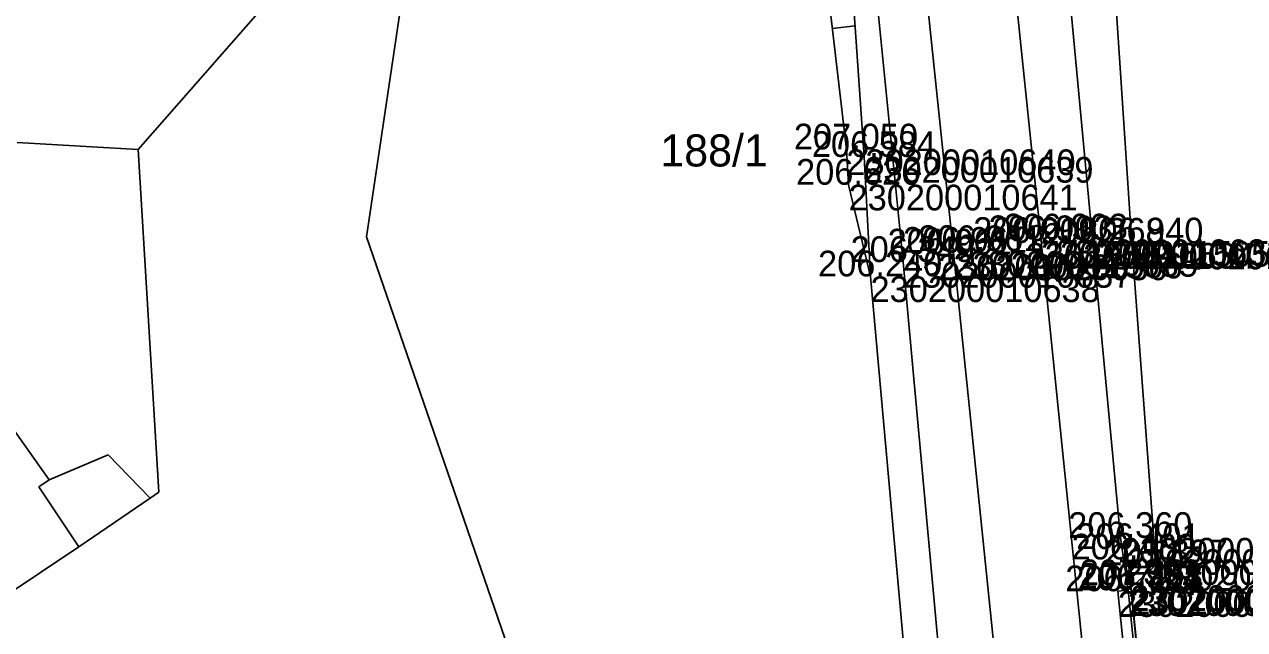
# Model space of a CAD drawing. Extents: x -563148 to -561712, y -1182311 to -1179502.
# Drawn here: x -562591.4 to -562534.4, y -1181103.7 to -1181075.4 of the extents above; entities that cross this region are included whole.
import ezdxf

# ---------------------------------------------------------------- set-up
doc = ezdxf.new("R2010")
doc.units = 0
for name, color, linetype in [('Vrstva 1', 7, 'Continuous'), ('Vrstva 18', 7, 'Continuous'), ('Vrstva 35', 7, 'Continuous'), ('Vrstva 4', 7, 'Continuous'), ('Vrstva 48', 7, 'Continuous'), ('Vrstva 49', 7, 'Continuous'), ('Vrstva 53', 7, 'Continuous'), ('Vrstva 55', 7, 'Continuous'), ('Vrstva 56', 7, 'Continuous'), ('Vrstva 57', 7, 'Continuous'), ('Vrstva 60', 7, 'Continuous'), ('Vrstva 61', 7, 'Continuous')]:
    doc.layers.add(name, color=color, linetype=linetype)

msp = doc.modelspace()

# ---------------------------------------------------------------- linework, layer by layer
at = {"layer": 'Vrstva 1'}
for points in [[(-562568.447, -1180769.256), (-562569.304, -1180793.968), (-562569.923, -1180820.538), (-562569.851, -1180844.577), (-562569.048, -1180868.505), (-562567.339, -1180894.985), (-562565.256, -1180918.218), (-562562.828, -1180942.165), (-562560.347, -1180966.087), (-562558.006, -1180988.683), (-562555.657, -1181011.477), (-562554.518, -1181022.359), (-562552.403, -1181042.927), (-562550.106, -1181065.457), (-562547.968, -1181086.047), (-562545.847, -1181106.654), (-562542.313, -1181141.048), (-562539.775, -1181165.619)], [(-562564.303, -1180769.263), (-562565.158, -1180794.441), (-562565.748, -1180820.49), (-562565.701, -1180844.542), (-562564.942, -1180867.892), (-562563.243, -1180894.349), (-562561.18, -1180917.623), (-562558.766, -1180941.515), (-562556.288, -1180965.419), (-562553.951, -1180988.015), (-562551.606, -1181010.711), (-562550.463, -1181021.746), (-562548.34, -1181042.363), (-562545.995, -1181064.902), (-562543.875, -1181085.505), (-562541.786, -1181105.972), (-562538.225, -1181140.466), (-562535.703, -1181164.996)]]:
    msp.add_lwpolyline(points, dxfattribs=at)
at = {"layer": 'Vrstva 18'}
msp.add_lwpolyline([(-562537.83, -1181121.29), (-562538.298, -1181121.34), (-562540.282, -1181101.86), (-562539.809, -1181101.815), (-562537.83, -1181121.29)], dxfattribs=at)
at = {"layer": 'Vrstva 35'}
for points in [[(-562539.87, -1181099.891), (-562539.661, -1181101.739), (-562537.693, -1181121.501), (-562537.433, -1181123.044)], [(-562539.994, -1181100.377), (-562539.701, -1181101.579), (-562537.722, -1181121.258), (-562537.623, -1181122.923)]]:
    msp.add_lwpolyline(points, dxfattribs=at)
at = {"layer": 'Vrstva 4'}
for points in [[(-562548.401, -1181107.417), (-562550.317, -1181086.48), (-562552.348, -1181066.066), (-562554.262, -1181043.149), (-562556.331, -1181022.59), (-562557.976, -1181010.58), (-562558, -1181010.307), (-562558.079, -1181009.424), (-562559.927, -1180988.799), (-562562.266, -1180966.351), (-562564.717, -1180942.596), (-562567.303, -1180918.218), (-562569.432, -1180894.97), (-562570.95, -1180868.529), (-562571.576, -1180844.614), (-562571.801, -1180820.205), (-562571.006, -1180793.955), (-562570.112, -1180769.35), (-562569.341, -1180744.38), (-562569.271, -1180721.9), (-562569.501, -1180697.948), (-562571.023, -1180670.137), (-562572.171, -1180659.346)], [(-562561.997, -1180660.623), (-562561.57, -1180669.053), (-562560.795, -1180699.571), (-562561.474, -1180721.983), (-562562.677, -1180769.239), (-562563.536, -1180794.555), (-562563.999, -1180820.485), (-562563.902, -1180844.088), (-562563.277, -1180867.211), (-562561.411, -1180894.209), (-562559.327, -1180917.369), (-562556.979, -1180941.413), (-562554.469, -1180965.098), (-562552.194, -1180988.078), (-562550.096, -1181008.72), (-562550.049, -1181009.182), (-562549.687, -1181012.277), (-562549.184, -1181015.02), (-562548.066, -1181022.403), (-562546.039, -1181042.458), (-562543.415, -1181064.622), (-562541.447, -1181085.622), (-562540.154, -1181099.369), (-562539.809, -1181101.815)]]:
    msp.add_lwpolyline(points, dxfattribs=at)
at = {"layer": 'Vrstva 48'}
msp.add_line((-562553.626, -1181075.57), (-562552.555, -1181075.445), dxfattribs=at)
at = {"layer": 'Vrstva 49'}
for points in [[(-562540.024, -1180959.844), (-562541.618, -1180959.634), (-562542.965, -1180973.571), (-562543.639, -1180993.181), (-562545.296, -1181004.872), (-562549.184, -1181015.02), (-562548.066, -1181022.403), (-562546.039, -1181042.458), (-562543.415, -1181064.622), (-562541.447, -1181085.622), (-562540.154, -1181099.369), (-562539.809, -1181101.815), (-562538.506, -1181100.646)], [(-562538.506, -1181100.646), (-562539.637, -1181085.61), (-562540.903, -1181066.377), (-562543.277, -1181041.819), (-562545.818, -1181021.34), (-562545.468, -1181015.111), (-562541.707, -1181003.646), (-562540.303, -1180986.978), (-562540.084, -1180974.26), (-562540.024, -1180959.844)], [(-562557.554, -1181025.769), (-562558.157, -1181029.295), (-562556.839, -1181043.354), (-562554.707, -1181066.291), (-562552.968, -1181081.218), (-562552.865, -1181082.867), (-562551.839, -1181087.15)], [(-562549.873, -1181108.988), (-562551.839, -1181087.15), (-562552.131, -1181081.57), (-562553.219, -1181065.863), (-562555.87, -1181043.366), (-562557.554, -1181025.769)]]:
    msp.add_lwpolyline(points, dxfattribs=at)
at = {"layer": 'Vrstva 53'}
for p, q in [((-562575.38, -1181085.31), (-562572.48, -1181065.74)), ((-562562.74, -1181122.03), (-562575.38, -1181085.31))]:
    msp.add_line(p, q, dxfattribs=at)
at = {"layer": 'Vrstva 55'}
for p, q in [((-562586.05, -1181081.22), (-562572.48, -1181065.74)), ((-562591.71, -1181080.9), (-562586.05, -1181081.22)), ((-562586.05, -1181081.22), (-562585.08, -1181097.23)), ((-562585.49, -1181097.51), (-562588.83, -1181099.78)), ((-562585.08, -1181097.23), (-562585.49, -1181097.51)), ((-562588.83, -1181099.78), (-562592.4, -1181102.19))]:
    msp.add_line(p, q, dxfattribs=at)
at = {"layer": 'Vrstva 56'}
for p, q in [((-562597.3, -1181086.66), (-562590.21, -1181096.65)), ((-562590.21, -1181096.65), (-562587.45, -1181095.49)), ((-562587.45, -1181095.49), (-562585.49, -1181097.51)), ((-562590.21, -1181096.65), (-562590.69, -1181096.99)), ((-562590.69, -1181096.99), (-562588.83, -1181099.78))]:
    msp.add_line(p, q, dxfattribs=at)
at = {"layer": 'Vrstva 60'}
for p, q in [((-562552.968, -1181081.218), (-562552.968, -1181081.218)), ((-562552.131, -1181081.57), (-562552.131, -1181081.57)), ((-562552.865, -1181082.867), (-562552.865, -1181082.867)), ((-562544.587, -1181085.587), (-562544.587, -1181085.587)), ((-562543.875, -1181085.505), (-562543.875, -1181085.505)), ((-562543.162, -1181085.423), (-562543.162, -1181085.423)), ((-562541.447, -1181085.622), (-562541.447, -1181085.622)), ((-562539.637, -1181085.61), (-562539.637, -1181085.61)), ((-562548.683, -1181086.128), (-562548.683, -1181086.128)), ((-562547.968, -1181086.047), (-562547.968, -1181086.047)), ((-562547.254, -1181085.966), (-562547.254, -1181085.966)), ((-562550.317, -1181086.48), (-562550.317, -1181086.48)), ((-562551.839, -1181087.15), (-562551.839, -1181087.15)), ((-562540.154, -1181099.369), (-562540.154, -1181099.369)), ((-562539.87, -1181099.891), (-562539.87, -1181099.891)), ((-562539.994, -1181100.377), (-562539.994, -1181100.377)), ((-562538.506, -1181100.646), (-562538.506, -1181100.646)), ((-562539.701, -1181101.579), (-562539.701, -1181101.579)), ((-562540.282, -1181101.86), (-562540.282, -1181101.86)), ((-562539.809, -1181101.815), (-562539.809, -1181101.815)), ((-562539.661, -1181101.739), (-562539.661, -1181101.739))]:
    msp.add_line(p, q, dxfattribs=at)

# ---------------------------------------------------------------- texts
at = {"layer": 'Vrstva 57'}
msp.add_text('188/1', height=1.5, dxfattribs=at).set_placement((-562561.658, -1181082.016))
at = {"layer": 'Vrstva 60'}
for s, p in [('230200010640', (-562552.968, -1181082.418)), ('230200010639', (-562552.131, -1181082.77)), ('230200010641', (-562552.865, -1181084.067)), ('230200010634', (-562544.587, -1181086.787)), ('230200011505', (-562543.875, -1181086.705)), ('230200010633', (-562543.162, -1181086.623)), ('230200010632', (-562541.447, -1181086.822)), ('230200010631', (-562539.637, -1181086.81)), ('230200010636', (-562548.683, -1181087.328)), ('230200011506', (-562547.968, -1181087.247)), ('230200010635', (-562547.254, -1181087.166)), ('230200010637', (-562550.317, -1181087.68)), ('230200010638', (-562551.839, -1181088.35)), ('230200010627', (-562540.154, -1181100.569)), ('230200010629', (-562539.87, -1181101.091)), ('230200010630', (-562539.994, -1181101.577)), ('230200010628', (-562538.506, -1181101.846)), ('230200010625', (-562539.701, -1181102.779)), ('230200010623', (-562540.282, -1181103.06)), ('230200010624', (-562539.809, -1181103.015)), ('230200010626', (-562539.661, -1181102.939))]:
    msp.add_text(s, height=1.2, dxfattribs=at).set_placement(p)
at = {"layer": 'Vrstva 61'}
for s, p in [('207.050', (-562555.419, -1181081.218)), ('206.584', (-562554.582, -1181081.57)), ('206.626', (-562555.317, -1181082.867)), ('206.919', (-562547.041, -1181085.587)), ('206.903', (-562546.327, -1181085.505)), ('206.903', (-562545.614, -1181085.423)), ('206.268', (-562543.901, -1181085.622)), ('206.940', (-562542.088, -1181085.61)), ('206.961', (-562551.04, -1181086.128)), ('206.961', (-562550.325, -1181086.047)), ('206.961', (-562549.611, -1181085.966)), ('206.349', (-562552.771, -1181086.48)), ('206.240', (-562554.29, -1181087.15)), ('206.360', (-562542.605, -1181099.369)), ('206.401', (-562542.227, -1181099.891)), ('206.480', (-562542.445, -1181100.377)), ('205.897', (-562540.958, -1181100.646)), ('207.261', (-562542.058, -1181101.579)), ('206.725', (-562542.738, -1181101.86)), ('206.721', (-562542.166, -1181101.815)), ('206.988', (-562542.115, -1181101.739))]:
    msp.add_text(s, height=1.2, dxfattribs=at).set_placement(p)

doc.saveas('drawing.dxf')
